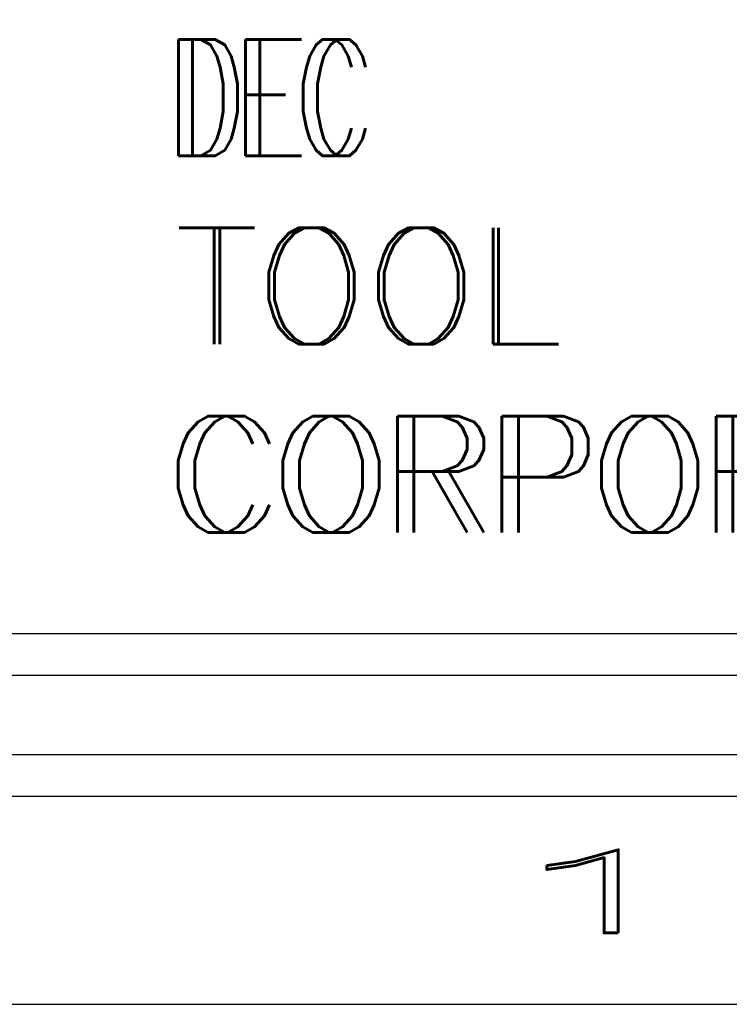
# Model space of a CAD drawing. Header units: inches. Extents: x 220 to 877, y 4 to 174.
# Tile 284 of 656: x 406.993 to 407.846, y 87.752 to 88.934. Entities that reach past the tile are written whole.
import ezdxf
from ezdxf.enums import TextEntityAlignment as Align

# ---------------------------------------------------------------- set-up
doc = ezdxf.new("R2010")
doc.units = ezdxf.units.IN
doc.header["$LTSCALE"] = 0.5
doc.header["$MEASUREMENT"] = 0
doc.layers.add('SID-M-D', color=42, linetype='Continuous')
doc.layers.add('SID-M-S', color=105, linetype='Continuous')
doc.styles.add('PTI', font='romand.shx', dxfattribs={"oblique": 10})
doc.styles.add('R', font='ROMAND.SHX')
doc.styles.get("Standard").update_dxf_attribs({"font": 'romans.shx'})

# ---------------------------------------------------------------- blocks, each defined once
blk = doc.blocks.new('*U9')
at = {"layer": 'SID-M-S'}
for p, q in [((-34.00000000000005, -0.2500000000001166), (-1.13242748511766e-14, -0.2499999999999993)), ((-34.00000000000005, -0.3000000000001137), (-1.13242748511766e-14, -0.3)), ((-34.00000000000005, -0.550000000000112), (2.886579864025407e-15, -0.55))]:
    blk.add_line(p, q, dxfattribs=at)
at = {"layer": 'SID-M-D', "style": 'R', "width": 4}
blk.add_text('1', height=0.09999999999, dxfattribs=at).set_placement((-2.327455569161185, -0.464284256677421))
blk = doc.blocks.new('JM_TITTLE_BOX_SID')
at = {"layer": 'SID-M-S'}
for points in [[(1.261213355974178e-13, -0.1549984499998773), (-6.499934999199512, -0.1549984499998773, -0.414213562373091), (-6.654933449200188, 1.163513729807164e-13), (-6.654933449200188, 1.416652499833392, -0.4142135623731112), (-6.499934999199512, 1.571650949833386), (1.261213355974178e-13, 1.571650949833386, -0.4142135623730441), (0.1549984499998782, 1.416652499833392), (0.1549984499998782, 1.163513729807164e-13, -0.4142135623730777)], [(1.261213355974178e-13, -0.1049989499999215), (-6.499934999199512, -0.1049989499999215, -0.4142135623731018), (-6.604933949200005, 1.163513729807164e-13), (-6.604933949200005, 1.416652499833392, -0.4142135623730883), (-6.499934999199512, 1.52165144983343), (1.261213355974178e-13, 1.52165144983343, -0.414213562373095), (0.1049989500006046, 1.416652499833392), (0.1049989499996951, 1.163513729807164e-13, -0.414213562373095)]]:
    blk.add_lwpolyline(points, format="xyb", close=True, dxfattribs=at)
at = {"layer": 'SID-M-D', "style": 'PTI', "oblique": 10}
for tag, p in [('CUSTOMER', (-5.990553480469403, 1.371591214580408)), ('DIEDATAINFO', (-2.18746001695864, 1.371591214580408)), ('PARTDESCRIPTION', (-5.966376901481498, 1.169693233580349)), ('00-00-00', (-1.009105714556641, 1.167793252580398)), ('PARTNUMBER', (-5.81595049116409, 0.9696952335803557)), ('REV', (-3.360356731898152, 0.9696952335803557)), ('SCALE', (-2.520436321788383, 0.9677952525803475)), ('SH', (-0.8571950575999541, 0.9677952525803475)), ('SHX', (-0.4057438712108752, 0.9677952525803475)), ('WTD', (-3.839149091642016, 0.7480887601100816)), ('TOOL', (-2.472915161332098, 0.7480887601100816)), ('JOB', (-0.9225366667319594, 0.7480887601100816))]:
    blk.add_attdef(tag, p, '', height=0.09999900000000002, dxfattribs=at)
blk.add_attdef('BUILT', text='', height=0.2499630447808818, dxfattribs=at).set_placement((-2.336101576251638, 0.2076912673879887), align=Align.CENTER)
blk = doc.blocks.new('*U19')
at = {"layer": 'SID-M-D', "color": 42, "linetype": 'Continuous', "lineweight": 0, "char_height": 0.139734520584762, "attachment_point": 1}
for s, insert in [('{\\W0.642857;DEC }', (-2.665973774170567, 0.6089180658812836)), ('{TOOL}', (-2.665973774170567, 0.3826812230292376)), ('{CORPORATION}', (-2.665973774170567, 0.1564443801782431))]:
    blk.add_mtext(s, dxfattribs=dict(at, insert=insert))
at = {"layer": 'SID-M-S', "color": 42, "width": 0.642857}
blk.add_text('DEC ', height=0.139734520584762, dxfattribs=at).set_placement((-2.683084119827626, 0.4691835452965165))
at = {"layer": 'SID-M-S', "color": 42}
for s, p in [('TOOL', (-2.672627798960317, 0.2429467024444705)), ('CORPORATION', (-2.68593584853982, 0.01670985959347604))]:
    blk.add_text(s, height=0.139734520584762, dxfattribs=at).set_placement(p)

msp = doc.modelspace()

# ---------------------------------------------------------------- block references
at = {"layer": 'SID-M-D'}
msp.add_blockref('*U9', (409.8517118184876, 88.30166505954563), dxfattribs=at)
at = {"layer": 'SID-M-S'}
for name, p in [('JM_TITTLE_BOX_SID', (409.8517118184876, 88.30166505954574)), ('*U19', (409.8517118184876, 88.3016650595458))]:
    msp.add_blockref(name, p, dxfattribs=at)

doc.saveas('drawing.dxf')
